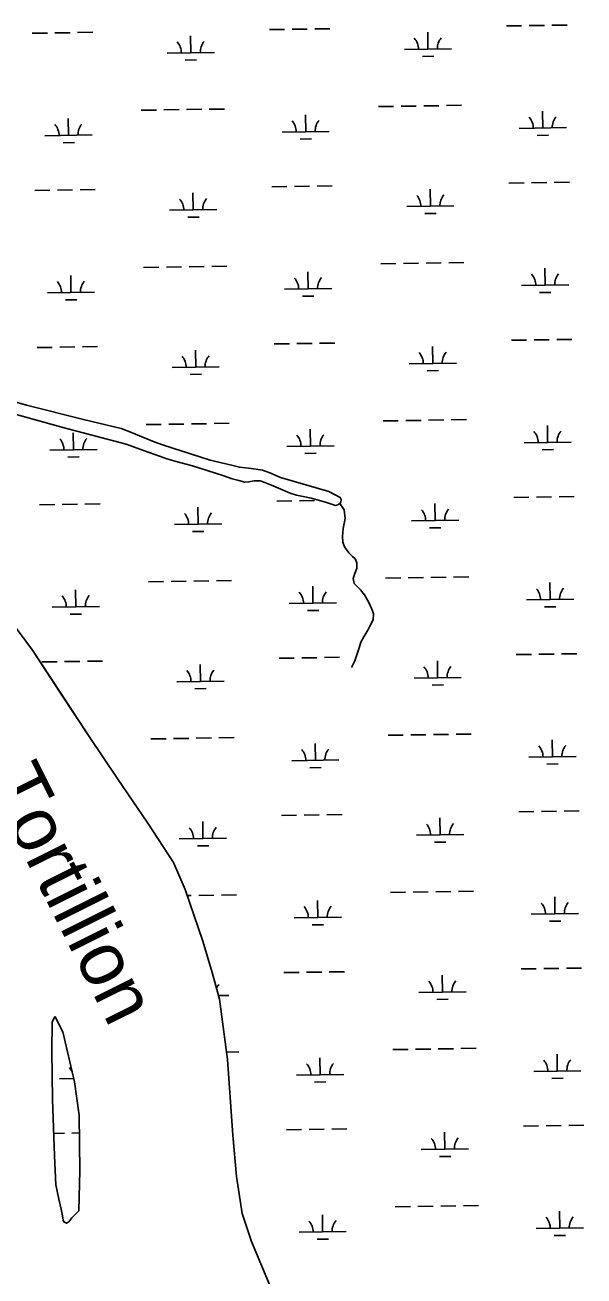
# Model space of a CAD drawing. Extents: x 3823584 to 3861785, y 301729 to 327625.
# Drawn here: x 3857025 to 3858208, y 321572 to 324220 of the extents above; entities that cross this region are included whole.
import ezdxf

# ---------------------------------------------------------------- set-up
doc = ezdxf.new("R2010")
doc.units = 0
for name, color, linetype in [('V-RIVR-IDEN', 7, 'Continuous'), ('V-TOPO-SHOR', 7, 'Continuous'), ('V-WETL-SWMP', 7, 'Continuous')]:
    doc.layers.add(name, color=color, linetype=linetype)

msp = doc.modelspace()

# ---------------------------------------------------------------- linework, layer by layer
at = {"layer": 'V-TOPO-SHOR'}
for points in [[(3857040.6, 322896.3), (3856965.1, 322997.3), (3856885.8, 323093.2), (3856857.4, 323114.1), (3856830.1, 323130), (3856767.1, 323182.8), (3856650.1, 323274.1), (3856583.8, 323316.9), (3856486.5, 323362.3), (3856437, 323389.7), (3856381.9, 323424.9), (3856372.4, 323439.8), (3856366.2, 323459.1), (3856352.2, 323481.2), (3856343.8, 323493.4), (3856337, 323511.1), (3856333, 323524.3), (3856330.2, 323539.3), (3856326.2, 323552), (3856323.5, 323556.6)], [(3856970.6, 323404.9), (3857108.1, 323367), (3857239.1, 323332.1), (3857278, 323318.2), (3857309.4, 323306.8), (3857325.5, 323301.6), (3857345, 323295.9), (3857379.4, 323286.4), (3857443.6, 323266.1), (3857463.6, 323259.3), (3857477.7, 323255.2), (3857490.5, 323252.2), (3857498.8, 323252.5), (3857509.9, 323254.8), (3857522.9, 323254.6), (3857532.9, 323251.1), (3857546.8, 323245.9), (3857566.3, 323237.5), (3857586.3, 323228.4), (3857599.4, 323224.6), (3857613.5, 323221.7), (3857630.4, 323218.2), (3857651.3, 323212.8), (3857663.5, 323209), (3857673.5, 323205.4), (3857682.4, 323202.7), (3857687.1, 323204.1), (3857691.5, 323206.7), (3857693.4, 323209.4), (3857693.9, 323215), (3857692.2, 323219.7), (3857667.8, 323232), (3857566.1, 323261.8), (3857543.1, 323272), (3857527.8, 323277.1), (3857514.2, 323279.8), (3857498.4, 323281.4), (3857478.7, 323283.5), (3857462, 323288.3), (3857417.3, 323298.9), (3857357.9, 323317.6), (3857315.9, 323330.9), (3857298.2, 323337.5), (3857282.6, 323343.5), (3857267.6, 323350), (3857250.6, 323357.1), (3857228.9, 323365.6), (3857148.7, 323384.5), (3857028.5, 323415), (3856942.4, 323439.4)], [(3857691.5, 323206.7), (3857700.7, 323193.6), (3857702.8, 323175.4), (3857698.7, 323153.9), (3857696.7, 323137.3), (3857697.8, 323125.1), (3857701.4, 323115.1), (3857710.3, 323102.5), (3857718.5, 323094.7), (3857723.6, 323090), (3857727.7, 323081.4), (3857727.7, 323069.8), (3857722.3, 323056.9), (3857719.8, 323048), (3857721.9, 323037.7), (3857725.4, 323033.9), (3857735.3, 323023.9), (3857743.5, 323013.3), (3857752.7, 322997), (3857758.8, 322982.9), (3857762.4, 322973.6), (3857761.8, 322960.9), (3857754.5, 322946), (3857750.5, 322938.9), (3857742.5, 322924.5), (3857736.1, 322913.1), (3857733.1, 322903.7), (3857728.4, 322888.8), (3857723.4, 322873.8), (3857716.2, 322859.7)], [(3857543.6, 321550.7), (3857504.5, 321644.7), (3857484.9, 321704.4), (3857472.9, 321782.5), (3857464.7, 321870.1), (3857453.3, 322030.4), (3857436.4, 322158.1), (3857421.3, 322214), (3857401.2, 322280.4), (3857363.9, 322390.2), (3857339.7, 322446.9), (3857285.2, 322530.3), (3857220, 322625.7), (3857162.3, 322711.9), (3857099.2, 322807.7), (3857040.6, 322896.3)], [(3857088.5, 322121.3), (3857082.5, 322108.8), (3857081.7, 322048.1), (3857083, 321945.3), (3857087.3, 321826.4), (3857090.2, 321765.2), (3857096.5, 321734.4), (3857101.9, 321713.1), (3857104.5, 321699.5), (3857105.9, 321689.9), (3857107.4, 321686.3), (3857112.6, 321683.5), (3857117.9, 321686.9), (3857123.9, 321695.2), (3857138.7, 321709.8)], [(3857088.5, 322121.3), (3857089.2, 322120.2), (3857104.9, 322088.7), (3857130, 321983), (3857139.9, 321912.1), (3857141.2, 321794.5), (3857138.7, 321710.5), (3857138.7, 321709.8)]]:
    msp.add_lwpolyline(points, dxfattribs=at)
at = {"layer": 'V-WETL-SWMP'}
for p, q in [((3857040.5, 324202.1), (3857072.5, 324202.6)), ((3857088.5, 324202.8), (3857120.5, 324203.3)), ((3857136.5, 324203.6), (3857168.5, 324204.1)), ((3857542.4, 324209.8), (3857574.4, 324210.3)), ((3857590.4, 324210.6), (3857622.4, 324211.1)), ((3857638.4, 324211.3), (3857670.4, 324211.8)), ((3857877.9, 324168.6), (3857877.3, 324204.6)), ((3858044.2, 324217.6), (3858076.2, 324218.1)), ((3858092.2, 324218.3), (3858124.2, 324218.8)), ((3858140.2, 324219.1), (3858172.2, 324219.5)), ((3857376, 324160.8), (3857375.5, 324196.8)), ((3857326.1, 324160.1), (3857426, 324161.6)), ((3857364.3, 324145.2), (3857388.3, 324145.6)), ((3857827.9, 324167.8), (3857927.9, 324169.3)), ((3857866.1, 324153), (3857890.1, 324153.3)), ((3857271.1, 324039.1), (3857303.1, 324039.6)), ((3857319.1, 324039.9), (3857351.1, 324040.4)), ((3857367.1, 324040.6), (3857399.1, 324041.1)), ((3857415.1, 324041.4), (3857447, 324041.8)), ((3857772.9, 324046.9), (3857804.9, 324047.4)), ((3857820.9, 324047.6), (3857852.9, 324048.1)), ((3857868.9, 324048.3), (3857900.9, 324048.8)), ((3857916.9, 324049.1), (3857948.9, 324049.6)), ((3857117.3, 323986), (3857116.7, 324022)), ((3857619.1, 323993.7), (3857618.6, 324029.7)), ((3858121, 324001.5), (3858120.4, 324037.5)), ((3857067.3, 323985.2), (3857167.3, 323986.8)), ((3857569.1, 323993), (3857669.1, 323994.5)), ((3858071, 324000.7), (3858171, 324002.3)), ((3858109.2, 323985.9), (3858133.2, 323986.2)), ((3857105.5, 323970.4), (3857129.5, 323970.8)), ((3857607.4, 323978.1), (3857631.4, 323978.5)), ((3858049.4, 323884.9), (3858081.3, 323885.4)), ((3858097.3, 323885.7), (3858129.3, 323886.2)), ((3858145.3, 323886.4), (3858177.3, 323886.9)), ((3857045.7, 323869.5), (3857077.7, 323870)), ((3857093.7, 323870.2), (3857125.6, 323870.7)), ((3857141.6, 323870.9), (3857173.6, 323871.4)), ((3857381.2, 323828.2), (3857380.6, 323864.2)), ((3857547.5, 323877.2), (3857579.5, 323877.7)), ((3857595.5, 323877.9), (3857627.5, 323878.4)), ((3857643.5, 323878.7), (3857675.5, 323879.2)), ((3857883, 323835.9), (3857882.5, 323871.9)), ((3857331.2, 323827.4), (3857431.2, 323829)), ((3857833, 323835.2), (3857933, 323836.7)), ((3857369.4, 323812.6), (3857393.4, 323813)), ((3857871.3, 323820.3), (3857895.3, 323820.7)), ((3857276.2, 323706.5), (3857308.2, 323707)), ((3857324.2, 323707.2), (3857356.2, 323707.7)), ((3857372.2, 323708), (3857404.2, 323708.5)), ((3857420.2, 323708.7), (3857452.2, 323709.2)), ((3857624.3, 323661.1), (3857623.7, 323697.1)), ((3857778, 323714.2), (3857810, 323714.7)), ((3857826, 323715), (3857858, 323715.5)), ((3857874, 323715.7), (3857906, 323716.2)), ((3857922, 323716.5), (3857954, 323716.9)), ((3858126.1, 323668.9), (3858125.5, 323704.8)), ((3857122.4, 323653.4), (3857121.8, 323689.4)), ((3858076.1, 323668.1), (3858176.1, 323669.6)), ((3857072.4, 323652.6), (3857172.4, 323654.1)), ((3857574.3, 323660.3), (3857674.2, 323661.9)), ((3857612.5, 323645.5), (3857636.5, 323645.9)), ((3858114.3, 323653.2), (3858138.3, 323653.6)), ((3857110.6, 323637.8), (3857134.6, 323638.1)), ((3857050.8, 323536.8), (3857082.8, 323537.3)), ((3857098.8, 323537.6), (3857130.8, 323538.1)), ((3857146.8, 323538.3), (3857178.8, 323538.8)), ((3857552.6, 323544.6), (3857584.6, 323545.1)), ((3857600.6, 323545.3), (3857632.6, 323545.8)), ((3857648.6, 323546), (3857680.6, 323546.5)), ((3857888.2, 323503.3), (3857887.6, 323539.3)), ((3858054.5, 323552.3), (3858086.5, 323552.8)), ((3858102.5, 323553), (3858134.5, 323553.5)), ((3858150.5, 323553.8), (3858182.5, 323554.3)), ((3857386.3, 323495.6), (3857385.8, 323531.6)), ((3857336.3, 323494.8), (3857436.3, 323496.3)), ((3857838.2, 323502.5), (3857938.1, 323504.1)), ((3857876.4, 323487.7), (3857900.4, 323488.1)), ((3857374.5, 323479.9), (3857398.5, 323480.3)), ((3857028.5, 323415), (3856942.4, 323439.4)), ((3856970.6, 323404.9), (3857108.1, 323367)), ((3857148.7, 323384.5), (3857028.5, 323415)), ((3857228.9, 323365.6), (3857148.7, 323384.5)), ((3857783.2, 323381.6), (3857815.2, 323382.1)), ((3857831.2, 323382.3), (3857863.2, 323382.8)), ((3857879.2, 323383.1), (3857911.2, 323383.6)), ((3857927.2, 323383.8), (3857959.2, 323384.3)), ((3857108.1, 323367), (3857239.1, 323332.1)), ((3857127.5, 323320.7), (3857127, 323356.7)), ((3857250.6, 323357.1), (3857228.9, 323365.6)), ((3857267.6, 323350), (3857250.6, 323357.1)), ((3857281.3, 323373.9), (3857313.3, 323374.4)), ((3857329.3, 323374.6), (3857361.3, 323375.1)), ((3857377.3, 323375.3), (3857409.3, 323375.8)), ((3857425.3, 323376.1), (3857457.3, 323376.6)), ((3857629.4, 323328.5), (3857628.8, 323364.5)), ((3858131.2, 323336.2), (3858130.7, 323372.2)), ((3857239.1, 323332.1), (3857278, 323318.2)), ((3857282.6, 323343.5), (3857267.6, 323350)), ((3857298.1, 323337.5), (3857282.6, 323343.5)), ((3857315.9, 323330.9), (3857298.1, 323337.5)), ((3857357.9, 323317.6), (3857315.9, 323330.9)), ((3857579.4, 323327.7), (3857679.4, 323329.2)), ((3858081.2, 323335.4), (3858181.2, 323337)), ((3857077.5, 323320), (3857177.5, 323321.5)), ((3857115.8, 323305.1), (3857139.8, 323305.5)), ((3857278, 323318.2), (3857309.4, 323306.8)), ((3857309.4, 323306.8), (3857325.5, 323301.6)), ((3857325.5, 323301.6), (3857345, 323295.9)), ((3857417.3, 323298.9), (3857357.9, 323317.6)), ((3857462, 323288.3), (3857417.3, 323298.9)), ((3857617.6, 323312.9), (3857641.6, 323313.2)), ((3858119.5, 323320.6), (3858143.5, 323321)), ((3857345, 323295.9), (3857379.4, 323286.4)), ((3857379.4, 323286.4), (3857443.6, 323266.1)), ((3857478.7, 323283.5), (3857462, 323288.3)), ((3857498.4, 323281.4), (3857478.7, 323283.5)), ((3857514.2, 323279.8), (3857498.4, 323281.4)), ((3857527.8, 323277.1), (3857514.2, 323279.8)), ((3857543.1, 323272), (3857527.8, 323277.1)), ((3857566.1, 323261.8), (3857543.1, 323272)), ((3857443.6, 323266.1), (3857463.6, 323259.3)), ((3857463.6, 323259.3), (3857477.7, 323255.2)), ((3857477.7, 323255.2), (3857490.5, 323252.2)), ((3857490.5, 323252.2), (3857498.8, 323252.5)), ((3857498.8, 323252.5), (3857509.9, 323254.8)), ((3857509.9, 323254.8), (3857522.9, 323254.6)), ((3857522.9, 323254.6), (3857532.9, 323251.1)), ((3857532.9, 323251.1), (3857546.8, 323245.9)), ((3857546.8, 323245.9), (3857566.3, 323237.5)), ((3857667.8, 323232), (3857566.1, 323261.8)), ((3857566.3, 323237.5), (3857586.3, 323228.4)), ((3857586.3, 323228.4), (3857599.4, 323224.6)), ((3857599.4, 323224.6), (3857613.5, 323221.7)), ((3857613.5, 323221.7), (3857630.4, 323218.2)), ((3857692.2, 323219.7), (3857667.8, 323232)), ((3857693.9, 323215), (3857692.2, 323219.7)), ((3858059.6, 323219.7), (3858091.6, 323220.2)), ((3858107.6, 323220.4), (3858139.6, 323220.9)), ((3858155.6, 323221.1), (3858187.6, 323221.6)), ((3857055.9, 323204.2), (3857087.9, 323204.7)), ((3857103.9, 323204.9), (3857135.9, 323205.4)), ((3857151.9, 323205.7), (3857183.9, 323206.2)), ((3857391.4, 323162.9), (3857390.9, 323198.9)), ((3857557.8, 323211.9), (3857589.8, 323212.4)), ((3857605.8, 323212.7), (3857637.8, 323213.2)), ((3857630.4, 323218.2), (3857651.3, 323212.8)), ((3857651.3, 323212.8), (3857663.5, 323209)), ((3857663.5, 323209), (3857673.5, 323205.4)), ((3857673.5, 323205.4), (3857682.4, 323202.7)), ((3857682.4, 323202.7), (3857687.1, 323204.1)), ((3857687.1, 323204.1), (3857691.5, 323206.7)), ((3857691.5, 323206.7), (3857693.4, 323209.4)), ((3857693.4, 323209.4), (3857693.9, 323215)), ((3857893.3, 323170.7), (3857892.7, 323206.7)), ((3857843.3, 323169.9), (3857943.3, 323171.4)), ((3857341.4, 323162.2), (3857441.4, 323163.7)), ((3857379.7, 323147.3), (3857403.7, 323147.7)), ((3857881.5, 323155.1), (3857905.5, 323155.4)), ((3857286.5, 323041.2), (3857318.5, 323041.7)), ((3857334.4, 323042), (3857366.4, 323042.5)), ((3857382.4, 323042.7), (3857414.4, 323043.2)), ((3857430.4, 323043.4), (3857462.4, 323043.9)), ((3857788.3, 323049), (3857820.3, 323049.5)), ((3857836.3, 323049.7), (3857868.3, 323050.2)), ((3857884.3, 323050.4), (3857916.3, 323050.9)), ((3857932.3, 323051.2), (3857964.3, 323051.7)), ((3858136.4, 323003.6), (3858135.8, 323039.6)), ((3857132.7, 322988.1), (3857132.1, 323024.1)), ((3857634.5, 322995.8), (3857634, 323031.8)), ((3857040.6, 322896.3), (3856965.1, 322997.3)), ((3857082.7, 322987.3), (3857182.7, 322988.9)), ((3857584.5, 322995.1), (3857684.5, 322996.6)), ((3857622.8, 322980.2), (3857646.7, 322980.6)), ((3858086.4, 323002.8), (3858186.4, 323004.4)), ((3858124.6, 322988), (3858148.6, 322988.3)), ((3857120.9, 322972.5), (3857144.9, 322972.9)), ((3857099.1, 322807.7), (3857040.6, 322896.3)), ((3857562.9, 322879.3), (3857594.9, 322879.8)), ((3857610.9, 322880), (3857642.9, 322880.5)), ((3857658.9, 322880.8), (3857690.9, 322881.3)), ((3858064.7, 322887), (3858096.7, 322887.5)), ((3858112.7, 322887.8), (3858144.7, 322888.3)), ((3858160.7, 322888.5), (3858192.7, 322889)), ((3857061, 322871.6), (3857093, 322872)), ((3857109, 322872.3), (3857141, 322872.8)), ((3857157, 322873), (3857189, 322873.5)), ((3857396.6, 322830.3), (3857396, 322866.3)), ((3857898.4, 322838), (3857897.9, 322874)), ((3857346.6, 322829.5), (3857446.6, 322831.1)), ((3857848.4, 322837.3), (3857948.4, 322838.8)), ((3857886.7, 322822.4), (3857910.6, 322822.8)), ((3857162.3, 322711.9), (3857099.1, 322807.7)), ((3857384.8, 322814.7), (3857408.8, 322815)), ((3857793.4, 322716.3), (3857825.4, 322716.8)), ((3857841.4, 322717.1), (3857873.4, 322717.6)), ((3857889.4, 322717.8), (3857921.4, 322718.3)), ((3857937.4, 322718.5), (3857969.4, 322719)), ((3857220, 322625.7), (3857162.3, 322711.9)), ((3857291.6, 322708.6), (3857323.6, 322709.1)), ((3857339.6, 322709.3), (3857371.6, 322709.8)), ((3857387.6, 322710.1), (3857419.6, 322710.6)), ((3857435.6, 322710.8), (3857467.6, 322711.3)), ((3857639.6, 322663.2), (3857639.1, 322699.2)), ((3858141.5, 322670.9), (3858140.9, 322706.9)), ((3857589.6, 322662.4), (3857689.6, 322664)), ((3858091.5, 322670.2), (3858191.5, 322671.7)), ((3857627.9, 322647.6), (3857651.9, 322648)), ((3858129.7, 322655.3), (3858153.7, 322655.7)), ((3857285.2, 322530.3), (3857220, 322625.7)), ((3857339.7, 322446.9), (3857285.2, 322530.3)), ((3857401.7, 322497.7), (3857401.1, 322533.7)), ((3857568, 322546.7), (3857600, 322547.2)), ((3857616, 322547.4), (3857648, 322547.9)), ((3857664, 322548.1), (3857696, 322548.6)), ((3857903.5, 322505.4), (3857903, 322541.4)), ((3858069.9, 322554.4), (3858101.9, 322554.9)), ((3858117.9, 322555.1), (3858149.9, 322555.6)), ((3858165.9, 322555.9), (3858197.9, 322556.4)), ((3857853.5, 322504.6), (3857953.5, 322506.2)), ((3857351.7, 322496.9), (3857451.7, 322498.4)), ((3857389.9, 322482), (3857413.9, 322482.4)), ((3857891.8, 322489.8), (3857915.8, 322490.2)), ((3857363.9, 322390.2), (3857339.7, 322446.9)), ((3857401.2, 322280.4), (3857363.9, 322390.2)), ((3857368.4, 322377.1), (3857376.7, 322377.2)), ((3857392.7, 322377.4), (3857424.7, 322377.9)), ((3857440.7, 322378.2), (3857472.7, 322378.7)), ((3857798.6, 322383.7), (3857830.6, 322384.2)), ((3857846.6, 322384.4), (3857878.6, 322384.9)), ((3857894.5, 322385.2), (3857926.5, 322385.7)), ((3857942.5, 322385.9), (3857974.5, 322386.4)), ((3858146.6, 322338.3), (3858146.1, 322374.3)), ((3857644.8, 322330.6), (3857644.2, 322366.6)), ((3857594.8, 322329.8), (3857694.8, 322331.3)), ((3858096.6, 322337.5), (3858196.6, 322339.1)), ((3858134.9, 322322.7), (3858158.9, 322323.1)), ((3857633, 322315), (3857657, 322315.3)), ((3857421.3, 322214), (3857401.2, 322280.4)), ((3857436.4, 322158.1), (3857421.3, 322214)), ((3857573.1, 322214), (3857605.1, 322214.5)), ((3857621.1, 322214.8), (3857653.1, 322215.3)), ((3857669.1, 322215.5), (3857701.1, 322216)), ((3858075, 322221.8), (3858107, 322222.3)), ((3858123, 322222.5), (3858155, 322223)), ((3858171, 322223.2), (3858203, 322223.7)), ((3857908.7, 322172.8), (3857908.1, 322208.8)), ((3857434.4, 322165.4), (3857456.8, 322165.8)), ((3857858.7, 322172), (3857958.7, 322173.5)), ((3857453.3, 322030.4), (3857436.4, 322158.1)), ((3857896.9, 322157.1), (3857920.9, 322157.5)), ((3857947.7, 322053.3), (3857979.7, 322053.8)), ((3857451.3, 322045.6), (3857477.8, 322046)), ((3857464.7, 321870.1), (3857453.3, 322030.4)), ((3857649.9, 321997.9), (3857649.3, 322033.9)), ((3857803.7, 322051.1), (3857835.7, 322051.5)), ((3857851.7, 322051.8), (3857883.7, 322052.3)), ((3857899.7, 322052.5), (3857931.7, 322053)), ((3858151.7, 322005.7), (3858151.2, 322041.7)), ((3858101.8, 322004.9), (3858201.7, 322006.4)), ((3857098.1, 321989.4), (3857128.3, 321989.9)), ((3857599.9, 321997.2), (3857699.9, 321998.7)), ((3857638.1, 321982.3), (3857662.1, 321982.7)), ((3858140, 321990.1), (3858164, 321990.4)), ((3857085.6, 321873.8), (3857108.4, 321874.1)), ((3857124.4, 321874.4), (3857140.3, 321874.6)), ((3857472.9, 321782.5), (3857464.7, 321870.1)), ((3857578.3, 321881.4), (3857610.3, 321881.9)), ((3857626.3, 321882.1), (3857658.3, 321882.6)), ((3857674.3, 321882.9), (3857706.3, 321883.4)), ((3857913.8, 321840.1), (3857913.2, 321876.1)), ((3858080.1, 321889.1), (3858112.1, 321889.6)), ((3858128.1, 321889.9), (3858160.1, 321890.4)), ((3858176.1, 321890.6), (3858208.1, 321891.1)), ((3857863.8, 321839.4), (3857963.8, 321840.9)), ((3857902, 321824.5), (3857926, 321824.9)), ((3857484.9, 321704.4), (3857472.9, 321782.5)), ((3857808.8, 321718.4), (3857840.8, 321718.9)), ((3857856.8, 321719.2), (3857888.8, 321719.7)), ((3857904.8, 321719.9), (3857936.8, 321720.4)), ((3857952.8, 321720.6), (3857984.8, 321721.1)), ((3857504.5, 321644.7), (3857484.9, 321704.4)), ((3857655, 321665.3), (3857654.5, 321701.3)), ((3858156.9, 321673), (3858156.3, 321709)), ((3857605, 321664.5), (3857705, 321666.1)), ((3858106.9, 321672.3), (3858206.9, 321673.8)), ((3858145.1, 321657.4), (3858169.1, 321657.8)), ((3857543.6, 321550.7), (3857504.5, 321644.7)), ((3857643.3, 321649.7), (3857667.3, 321650.1))]:
    msp.add_line(p, q, dxfattribs=at)
msp.add_lwpolyline([(3857088.5, 322121.3), (3857089.2, 322120.2), (3857104.9, 322088.7), (3857130, 321983), (3857139.9, 321912.1), (3857141.2, 321794.5), (3857138.7, 321710.5), (3857138.7, 321709.8), (3857123.9, 321695.2), (3857117.9, 321686.9), (3857112.6, 321683.5), (3857107.4, 321686.3), (3857105.9, 321689.9), (3857104.5, 321699.5), (3857101.9, 321713.1), (3857096.5, 321734.4), (3857090.2, 321765.2), (3857087.3, 321826.4), (3857083, 321945.3), (3857081.7, 322048.1), (3857082.5, 322108.8)], close=True, dxfattribs=at)
for centre, start, end in [((3857320.8, 324160.5), 0.1115, 41.6552), ((3857431.3, 324162.2), 140.1115, 181.6552), ((3857822.7, 324168.2), 0.1115, 41.6552), ((3857933.1, 324169.9), 140.1115, 181.6552), ((3857563.9, 323993.4), 0.1115, 41.6552), ((3857674.4, 323995.1), 140.1115, 181.6552), ((3858065.7, 324001.1), 0.1115, 41.6552), ((3858176.2, 324002.8), 140.1115, 181.6552), ((3857062, 323985.6), 0.1115, 41.6552), ((3857172.5, 323987.3), 140.1115, 181.6552), ((3857827.8, 323835.6), 0.1115, 41.6552), ((3857938.3, 323837.3), 140.1115, 181.6552), ((3857325.9, 323827.8), 0.1115, 41.6552), ((3857436.4, 323829.5), 140.1115, 181.6552), ((3857067.2, 323653), 0.1115, 41.6552), ((3857177.6, 323654.7), 140.1115, 181.6552), ((3857569, 323660.7), 0.1115, 41.6552), ((3857679.5, 323662.4), 140.1115, 181.6552), ((3858070.9, 323668.5), 0.1115, 41.6552), ((3858181.3, 323670.2), 140.1115, 181.6552), ((3857331.1, 323495.2), 0.1115, 41.6552), ((3857441.5, 323496.9), 140.1115, 181.6552), ((3857832.9, 323502.9), 0.1115, 41.6552), ((3857943.4, 323504.6), 140.1115, 181.6552), ((3857574.1, 323328.1), 0.1115, 41.6552), ((3857684.6, 323329.8), 140.1115, 181.6552), ((3858076, 323335.8), 0.1115, 41.6552), ((3858186.5, 323337.5), 140.1115, 181.6552), ((3857072.3, 323320.4), 0.1115, 41.6552), ((3857182.8, 323322.1), 140.1115, 181.6552), ((3857838, 323170.3), 0.1115, 41.6552), ((3857948.5, 323172), 140.1115, 181.6552), ((3857336.2, 323162.6), 0.1115, 41.6552), ((3857446.7, 323164.3), 140.1115, 181.6552), ((3857077.4, 322987.7), 0.1115, 41.6552), ((3857187.9, 322989.4), 140.1115, 181.6552), ((3857579.3, 322995.5), 0.1115, 41.6552), ((3857689.7, 322997.2), 140.1115, 181.6552), ((3858081.1, 323003.2), 0.1115, 41.6552), ((3858191.6, 323004.9), 140.1115, 181.6552), ((3857341.3, 322829.9), 0.1115, 41.6552), ((3857451.8, 322831.6), 140.1115, 181.6552), ((3857843.2, 322837.7), 0.1115, 41.6552), ((3857953.6, 322839.4), 140.1115, 181.6552), ((3858086.2, 322670.6), 0.1115, 41.6552), ((3858196.7, 322672.3), 140.1115, 181.6552), ((3857584.4, 322662.8), 0.1115, 41.6552), ((3857694.9, 322664.5), 140.1115, 181.6552), ((3857346.4, 322497.3), 0.1115, 41.6552), ((3857456.9, 322499), 140.1115, 181.6552), ((3857848.3, 322505), 0.1115, 41.6552), ((3857958.8, 322506.7), 140.1115, 181.6552), ((3857589.5, 322330.2), 0.1115, 41.6552), ((3857700, 322331.9), 140.1115, 181.6552), ((3858091.4, 322337.9), 0.1115, 41.6552), ((3858201.8, 322339.6), 140.1115, 181.6552), ((3857462, 322166.3), 140.1115, 154.85), ((3857853.4, 322172.4), 0.1115, 41.6552), ((3857963.9, 322174.1), 140.1115, 181.6552), ((3858096.5, 322005.3), 0.1115, 41.6552), ((3858207, 322007), 140.1115, 181.6552), ((3857092.8, 321989.8), 24.3125, 41.6552), ((3857594.7, 321997.6), 0.1115, 41.6552), ((3857705.1, 321999.3), 140.1115, 181.6552), ((3857092.8, 321989.8), 0.1115, 2.3673), ((3857858.6, 321839.7), 0.1115, 41.6552), ((3857969, 321841.5), 140.1115, 181.6552), ((3857599.8, 321664.9), 0.1115, 41.6552), ((3857710.3, 321666.6), 140.1115, 181.6552), ((3858101.6, 321672.7), 0.1115, 41.6552), ((3858212.1, 321674.4), 140.1115, 181.6552)]:
    msp.add_arc(centre, 35.2, start, end, dxfattribs=at)

# ---------------------------------------------------------------- texts
at = {"layer": 'V-RIVR-IDEN'}
msp.add_text('Tortillion', height=116, rotation=296.5572, dxfattribs=at).set_placement((3856943.6, 322619.2))

doc.saveas('drawing.dxf')
